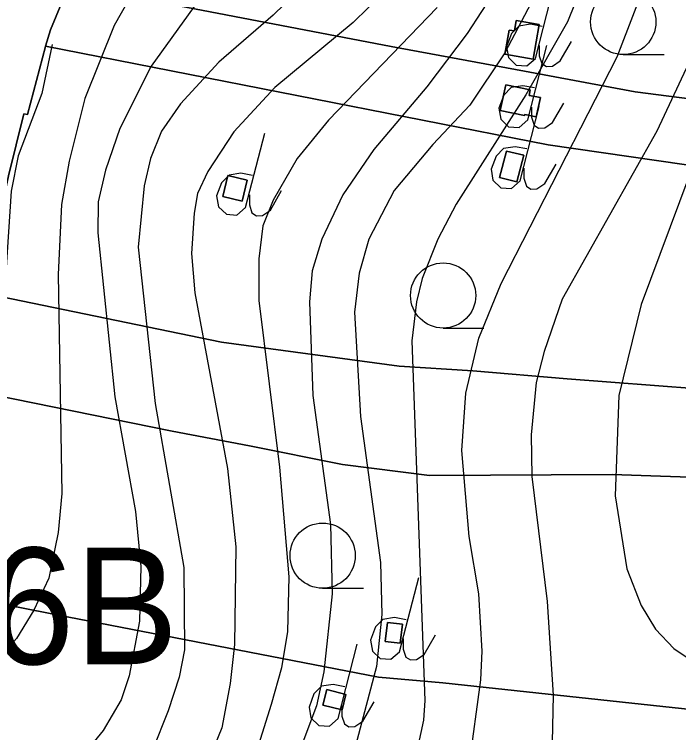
# Model space of a CAD drawing. Extents: x -1900516 to -575031, y -3809306 to -1157387.
# Drawn here: x -577689.1 to -577546.5, y -1161109.9 to -1160955.8 of the extents above; entities that cross this region are included whole.
import ezdxf

# ---------------------------------------------------------------- set-up
doc = ezdxf.new("R2010")
doc.units = 0
for name, color, linetype in [('01_VRSTEVNICE', 7, 'Continuous'), ('02_KULTURY STAV', 7, 'Continuous'), ('03_PC_POPIS_STAV', 7, 'Continuous')]:
    doc.layers.add(name, color=color, linetype=linetype)

msp = doc.modelspace()

# ---------------------------------------------------------------- linework, layer by layer
at = {"layer": '01_VRSTEVNICE'}
for points in [[(-577634.86, -1160865.48), (-577633.6, -1160877.36), (-577633.74, -1160886.59), (-577635.56, -1160900.01), (-577637.51, -1160906.72), (-577640.52, -1160913.35), (-577646.18, -1160924.62), (-577661.42, -1160946.99), (-577667.71, -1160958.18), (-577674.01, -1160973.84), (-577677.36, -1160987.26), (-577679, -1160996.6), (-577679.74, -1161011.59), (-577678.9, -1161058.57), (-577679.74, -1161066.96), (-577681.7, -1161076.75), (-577684.91, -1161083.6), (-577688.69, -1161089.75), (-577696.52, -1161098.42), (-577705.61, -1161105.27), (-577715.53, -1161109.46)], [(-577637.23, -1160935.53), (-577659.75, -1160966.85), (-577666.46, -1160980.27), (-577669.53, -1160989.22), (-577671.11, -1160995.97), (-577671.21, -1161002.64), (-577667.58, -1161037.88), (-577663.1, -1161062.48), (-577661.98, -1161074.23), (-577662.26, -1161085.97), (-577664.5, -1161097.72), (-577666.22, -1161102.89), (-577670.09, -1161109.46), (-577675.55, -1161116.17), (-577682.4, -1161121.91), (-577688.55, -1161125.54), (-577696.24, -1161129.04), (-577707.01, -1161132.11), (-577718.33, -1161134.07)], [(-577564.11, -1160941.68), (-577570.4, -1160957.34), (-577579.35, -1160973), (-577594.31, -1160996.49), (-577598.22, -1161004.04), (-577601.58, -1161012.43), (-577602.84, -1161017.46), (-577603.82, -1161025.85), (-577601.02, -1161103.03), (-577601.3, -1161107.23), (-577603.26, -1161116.18)], [(-577623.95, -1160946.57), (-577633.6, -1160955.94), (-577645.2, -1160966.01), (-577653.45, -1160974.96), (-577657.51, -1160980.83), (-577659.89, -1160986.7), (-577661.28, -1160992.57), (-577662.54, -1161005.72), (-577658.91, -1161039.27), (-577652.75, -1161074.51), (-577652.61, -1161092.12), (-577653.73, -1161098), (-577656.13, -1161105.26), (-577659.47, -1161113.66), (-577666.04, -1161123.3), (-577673.59, -1161130.86), (-577679.6, -1161134.63), (-577694.14, -1161141.62), (-577708.82, -1161145.68), (-577717.49, -1161146.94)], [(-577591.51, -1161117.01), (-577589, -1161098.56), (-577588.72, -1161092.41), (-577589.42, -1161080.1), (-577591.51, -1161067.8), (-577593.05, -1161049.34), (-577592.21, -1161037.04), (-577589.42, -1161025.29), (-577584.66, -1161013.55), (-577559.77, -1160964.89), (-577552.64, -1160946.43)], [(-577606.75, -1160947.97), (-577616.4, -1160957.48), (-577633.18, -1160971.46), (-577641.99, -1160980.97), (-577647.58, -1160989.5), (-577649.82, -1160994.23), (-577650.52, -1160998.45), (-577651.08, -1161007.11), (-577650.38, -1161015.5), (-577643.39, -1161053.26), (-577641.57, -1161070.03), (-577641.85, -1161091.01), (-577642.83, -1161099.4), (-577644.62, -1161108.89), (-577648.56, -1161118.69), (-577653.31, -1161126.24), (-577665.06, -1161138.69), (-577671.91, -1161143.86), (-577701.83, -1161163.57), (-577714.97, -1161174.76), (-577720.29, -1161180.21)], [(-577585.78, -1160950.35), (-577591.93, -1160959.85), (-577600.6, -1160971.32), (-577611.93, -1160984.74), (-577618.64, -1160994.53), (-577623.11, -1161004.04), (-577625.22, -1161010.8), (-577625.77, -1161017.46), (-577625.07, -1161037.59), (-577621.3, -1161065.28), (-577620.88, -1161080.1), (-577622.69, -1161096.88), (-577624.27, -1161104.15), (-577627.17, -1161111.98), (-577631.92, -1161122.05), (-577640.59, -1161135.75), (-577648.7, -1161146.52), (-577657.51, -1161155.18), (-577681.84, -1161176.3), (-577686.87, -1161182.45), (-577690.51, -1161188.6), (-577694, -1161197.83), (-577696.1, -1161206.08), (-577696.38, -1161212.51)], [(-577576.83, -1160950.63), (-577583.82, -1160964.05), (-577591.37, -1160975.24), (-577599.29, -1160983.66), (-577607.59, -1160993.55), (-577613.05, -1161004.04), (-577615.12, -1161011.28), (-577616.12, -1161019.7), (-577614.86, -1161042.07), (-577610.53, -1161073.39), (-577610.25, -1161084.57), (-577611.37, -1161095.76), (-577615.56, -1161111.42), (-577619.48, -1161120.37), (-577625.63, -1161131.55), (-577633.32, -1161142.74), (-577660.31, -1161172.94), (-577671.35, -1161187.9), (-577675.96, -1161196.43), (-577679.6, -1161205.66), (-577684.08, -1161229.85)], [(-577598.36, -1160954.26), (-577621.71, -1160978.45), (-577628.43, -1160986.7), (-577633.6, -1160995.65), (-577635.78, -1161001.18), (-577636.68, -1161008.23), (-577636.68, -1161017.18), (-577632.2, -1161052.98), (-577630.24, -1161076.47), (-577630.52, -1161088.21), (-577631.78, -1161096.04), (-577634.02, -1161103.87), (-577636.73, -1161112.52), (-577641.01, -1161121.77), (-577646.46, -1161130.72), (-577653.03, -1161139.66), (-577661.84, -1161148.89), (-577669.95, -1161156.02), (-577692.18, -1161172.1), (-577698.2, -1161177.14), (-577702.11, -1161181.61), (-577706.86, -1161191.4), (-577708.67, -1161202.76)], [(-577528.73, -1160953.42), (-577544.39, -1160990.61), (-577554.6, -1161018.02), (-577559.35, -1161037.59), (-577560.19, -1161059.13), (-577557.68, -1161074.79), (-577554.6, -1161082.62), (-577551.5, -1161087.74), (-577547.61, -1161091.84), (-577544.53, -1161093.94), (-577536.7, -1161096.74), (-577521.6, -1161099.81), (-577512.09, -1161099.68), (-577500.91, -1161097.3), (-577492.8, -1161094.36), (-577476.02, -1161085.55), (-577466.28, -1161078.11), (-577458.12, -1161071.15), (-577451.83, -1161064.72), (-577443.72, -1161054.93), (-577430.44, -1161034.8), (-577416.32, -1161009.63), (-577404.01, -1160989.22), (-577389.33, -1160967.69)], [(-577681, -1160962.23), (-577683.23, -1160972.72), (-577688.27, -1160986.14), (-577689.81, -1160993.69), (-577692.04, -1161027.53), (-577696.24, -1161053.53), (-577699.45, -1161063.88), (-577703.4, -1161071.54), (-577706.59, -1161075.35), (-577715.07, -1161082.51)], [(-577544.95, -1160967.41), (-577551.24, -1160980.83), (-577571.52, -1161016.9), (-577575.43, -1161028.09), (-577577.11, -1161034.8), (-577578.23, -1161045.98), (-577578.09, -1161054.93), (-577574.73, -1161081.78), (-577573.48, -1161101.91), (-577573.76, -1161115.34)]]:
    msp.add_lwpolyline(points, dxfattribs=at)
at = {"layer": '02_KULTURY STAV'}
for points in [[(-577677.33, -1160949.35), (-577673.57, -1160940.57), (-577672.07, -1160937.09), (-577669.09, -1160930.06), (-577671.64, -1160930.25), (-577670.01, -1160923.05), (-577649.52, -1160927.95), (-577577.85, -1160941.63), (-577542.97, -1160946.13), (-577460.62, -1160952.6), (-577473.52, -1160981.72), (-577531.98, -1160975.5), (-577555.89, -1160972.36), (-577579.63, -1160967.98), (-577608.28, -1160962.65)], [(-577682.4, -1160962.61), (-577681.35, -1160959.12), (-577677.33, -1160949.35), (-577608.28, -1160962.65), (-577579.63, -1160967.98), (-577555.89, -1160972.36), (-577531.98, -1160975.5), (-577473.52, -1160981.72), (-577480.51, -1160997.35), (-577574.57, -1160983.79)], [(-577682.4, -1160962.61), (-577681.35, -1160959.12), (-577677.33, -1160949.35), (-577608.28, -1160962.65), (-577579.63, -1160967.98), (-577555.89, -1160972.36), (-577531.98, -1160975.5), (-577473.52, -1160981.72), (-577480.51, -1160997.35), (-577574.57, -1160983.79)], [(-577682.4, -1160962.61), (-577681.35, -1160959.12), (-577677.33, -1160949.35), (-577608.28, -1160962.65), (-577579.63, -1160967.98), (-577555.89, -1160972.36), (-577531.98, -1160975.5), (-577473.52, -1160981.72), (-577480.51, -1160997.35), (-577574.57, -1160983.79)], [(-577583.83, -1160964.33), (-577577.8, -1160965.4), (-577576.48, -1160957.94), (-577581.41, -1160957.07), (-577581.81, -1160959.33), (-577582.91, -1160959.13)], [(-577583.83, -1160964.33), (-577582.91, -1160959.13), (-577581.81, -1160959.33), (-577581.41, -1160957.07), (-577576.48, -1160957.94), (-577577.8, -1160965.4)], [(-577694.32, -1161015.86), (-577693.19, -1161003.22), (-577690.39, -1160990.4), (-577687.07, -1160977.11), (-577686.29, -1160977.29), (-577682.41, -1160962.66), (-577682.4, -1160962.61), (-577574.57, -1160983.79), (-577480.51, -1160997.35), (-577486.62, -1161011.71), (-577494.41, -1161029.64), (-577502.07, -1161039.48), (-577514.22, -1161038.28), (-577570.48, -1161033.96), (-577590.72, -1161032.28), (-577606.56, -1161031.28), (-577644.69, -1161026.14)], [(-577584.88, -1160976.4), (-577579.63, -1160977.48), (-577579.53, -1160977.23), (-577577.14, -1160977.78), (-577576.19, -1160973.63), (-577578.66, -1160973.17), (-577578.39, -1160971.93), (-577583.65, -1160970.86)], [(-577584.88, -1160976.4), (-577579.63, -1160977.48), (-577579.53, -1160977.23), (-577577.14, -1160977.78), (-577576.19, -1160973.63), (-577578.66, -1160973.17), (-577578.39, -1160971.93), (-577583.65, -1160970.86)], [(-577584.88, -1160976.4), (-577583.65, -1160970.86), (-577578.39, -1160971.93), (-577578.66, -1160973.17), (-577576.19, -1160973.63), (-577577.14, -1160977.78), (-577579.53, -1160977.23), (-577579.63, -1160977.48)], [(-577584.88, -1160976.4), (-577579.63, -1160977.48), (-577579.53, -1160977.23), (-577577.14, -1160977.78), (-577576.19, -1160973.63), (-577578.66, -1160973.17), (-577578.39, -1160971.93), (-577583.65, -1160970.86)], [(-577584.99, -1160990.76), (-577581.25, -1160991.74), (-577579.8, -1160985.97), (-577583.51, -1160985.09)], [(-577584.99, -1160990.76), (-577583.51, -1160985.09), (-577579.8, -1160985.97), (-577581.25, -1160991.74)], [(-577644.4, -1160994.83), (-577640.25, -1160995.84), (-577639.16, -1160991.36), (-577643.31, -1160990.35)], [(-577644.4, -1160994.83), (-577643.31, -1160990.35), (-577639.16, -1160991.36), (-577640.25, -1160995.84)], [(-577703.29, -1161080.07), (-577702.19, -1161067.12), (-577701.51, -1161055.83), (-577700.53, -1161048.17), (-577698.41, -1161039.03), (-577698.08, -1161037.61), (-577697.88, -1161036.59), (-577655.25, -1161045.25), (-577638.65, -1161048.37), (-577618.67, -1161052.34), (-577600.01, -1161054.73), (-577560.8, -1161054.54), (-577515.04, -1161056.12), (-577528.68, -1161073.63), (-577536.34, -1161087.8), (-577543.29, -1161105.01), (-577597.17, -1161099.22), (-577610.97, -1161098.04), (-577677.81, -1161085.09)], [(-577609.53, -1161090.39), (-577606.28, -1161090.71), (-577605.8, -1161086.62), (-577609.05, -1161086.3)], [(-577609.53, -1161090.39), (-577609.05, -1161086.3), (-577605.8, -1161086.62), (-577606.28, -1161090.71)], [(-577622.89, -1161104.01), (-577618.77, -1161105.04), (-577617.94, -1161101.71), (-577622.06, -1161100.68)], [(-577622.89, -1161104.01), (-577622.06, -1161100.68), (-577617.94, -1161101.71), (-577618.77, -1161105.04)]]:
    msp.add_lwpolyline(points, close=True, dxfattribs=at)
for points in [[(-577677.33, -1160949.35), (-577681.35, -1160959.12), (-577682.4, -1160962.61), (-577682.41, -1160962.66), (-577686.29, -1160977.29), (-577687.07, -1160977.11), (-577690.39, -1160990.4), (-577693.19, -1161003.22), (-577694.32, -1161015.86), (-577644.69, -1161026.14), (-577606.56, -1161031.28), (-577590.72, -1161032.28), (-577570.48, -1161033.96), (-577514.22, -1161038.28)], [(-577575.83, -1160958.35), (-577578.33, -1160957.87), (-577580.83, -1160958.27), (-577582.45, -1160959.88), (-577583.49, -1160962.71), (-577583.09, -1160965.05), (-577581.4, -1160966.66), (-577579.14, -1160966.82), (-577577.28, -1160965.21), (-577573.17, -1160949.24)], [(-577576.47, -1160962.47), (-577576.47, -1160964.64), (-577575.91, -1160966.34), (-577574.94, -1160966.98), (-577573.65, -1160966.9), (-577571.96, -1160965.77), (-577569.54, -1160961.58)], [(-577577.48, -1160971.56), (-577579.98, -1160971.08), (-577582.48, -1160971.48), (-577584.09, -1160973.09), (-577585.15, -1160975.92), (-577584.74, -1160978.26), (-577583.05, -1160979.87), (-577580.79, -1160980.03), (-577578.93, -1160978.42), (-577574.82, -1160962.45)], [(-577558.43, -1160964.4), (-577549.68, -1160964.4)], [(-577579.13, -1160984.65), (-577581.63, -1160984.17), (-577584.13, -1160984.57), (-577585.74, -1160986.18), (-577586.8, -1160989.01), (-577586.39, -1160991.35), (-577584.7, -1160992.96), (-577582.44, -1160993.12), (-577580.58, -1160991.51), (-577576.47, -1160975.54)], [(-577578.12, -1160975.68), (-577578.12, -1160977.85), (-577577.56, -1160979.55), (-577576.59, -1160980.19), (-577575.3, -1160980.11), (-577573.61, -1160978.98), (-577571.19, -1160974.79)], [(-577638.04, -1160990.36), (-577640.54, -1160989.88), (-577643.04, -1160990.28), (-577644.66, -1160991.89), (-577645.7, -1160994.72), (-577645.3, -1160997.06), (-577643.6, -1160998.67), (-577641.35, -1160998.83), (-577639.49, -1160997.22), (-577635.38, -1160981.25)], [(-577579.77, -1160988.77), (-577579.77, -1160990.94), (-577579.21, -1160992.64), (-577578.24, -1160993.28), (-577576.95, -1160993.2), (-577575.26, -1160992.07), (-577572.84, -1160987.88)], [(-577638.68, -1160994.48), (-577638.68, -1160996.65), (-577638.12, -1160998.35), (-577637.15, -1160998.99), (-577635.86, -1160998.91), (-577634.17, -1160997.78), (-577631.75, -1160993.59)], [(-577597.09, -1161023.1), (-577588.34, -1161023.1)], [(-577515.04, -1161056.12), (-577560.8, -1161054.54), (-577600.01, -1161054.73), (-577618.67, -1161052.34), (-577638.65, -1161048.37), (-577655.25, -1161045.25), (-577697.88, -1161036.59)], [(-577605, -1161085.7), (-577607.5, -1161085.22), (-577610, -1161085.62), (-577611.61, -1161087.23), (-577612.67, -1161090.06), (-577612.26, -1161092.4), (-577610.57, -1161094.01), (-577608.31, -1161094.17), (-577606.45, -1161092.56), (-577602.34, -1161076.59)], [(-577622.95, -1161078.93), (-577614.2, -1161078.93)], [(-577751.63, -1161115.29), (-577752.27, -1161104.96), (-577754.97, -1161095.86), (-577756.35, -1161088.9), (-577756.2, -1161082.85), (-577747.01, -1161084.72), (-577704.63, -1161092.64), (-577703.29, -1161080.07), (-577677.81, -1161085.09), (-577610.97, -1161098.04), (-577597.17, -1161099.22), (-577543.29, -1161105.01)], [(-577605.64, -1161089.82), (-577605.64, -1161091.99), (-577605.08, -1161093.69), (-577604.11, -1161094.33), (-577602.82, -1161094.25), (-577601.13, -1161093.12), (-577598.71, -1161088.93)], [(-577618.2, -1161100.06), (-577620.7, -1161099.58), (-577623.2, -1161099.98), (-577624.82, -1161101.59), (-577625.86, -1161104.42), (-577625.46, -1161106.76), (-577623.77, -1161108.37), (-577621.51, -1161108.53), (-577619.65, -1161106.92), (-577615.54, -1161090.95)], [(-577618.84, -1161104.18), (-577618.84, -1161106.35), (-577618.28, -1161108.05), (-577617.31, -1161108.69), (-577616.02, -1161108.61), (-577614.33, -1161107.48), (-577611.91, -1161103.29)]]:
    msp.add_lwpolyline(points, dxfattribs=at)
for centre in [(-577558.43, -1160957.4), (-577597.09, -1161016.1), (-577622.95, -1161071.93)]:
    msp.add_circle(centre, 7, dxfattribs=at)

# ---------------------------------------------------------------- texts
at = {"layer": '03_PC_POPIS_STAV'}
msp.add_text('DC6B', height=25, dxfattribs=at).set_placement((-577743.11, -1161095.23))

doc.saveas('drawing.dxf')
